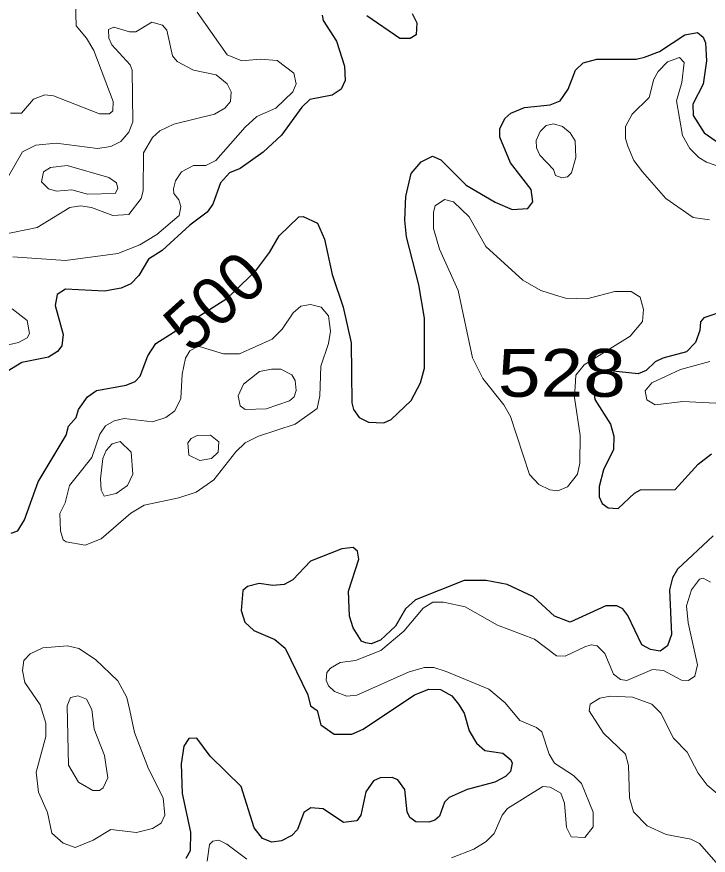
# Model space of a CAD drawing. Extents: x 577 to 602.9, y 7483.8 to 7511.6.
# Drawn here: x 590.354 to 591.512, y 7500.722 to 7502.124 of the extents above; entities that cross this region are included whole.
import ezdxf
from ezdxf.enums import TextEntityAlignment as Align

# ---------------------------------------------------------------- set-up
doc = ezdxf.new("R2010")
doc.units = 0
doc.header["$LTSCALE"] = 0.032
doc.layers.add('1', color=7, linetype='Continuous', lineweight=25)
doc.layers.add('2', color=7, linetype='Continuous', lineweight=13)
doc.layers.add('61', color=7, linetype='Continuous')

msp = doc.modelspace()

# ---------------------------------------------------------------- linework, layer by layer
at = {"layer": '1'}
for points in [[(590.8657, 7502.1269), (590.8673, 7502.1181), (590.8896, 7502.0839), (590.9031, 7502.0418), (590.9039, 7502.0179), (590.8975, 7502.0036), (590.8824, 7501.9933), (590.8451, 7501.9861), (590.8315, 7501.9734), (590.7974, 7501.9265), (590.7671, 7501.8979), (590.7282, 7501.8708), (590.7107, 7501.8637), (590.6956, 7501.847), (590.6828, 7501.8112), (590.6733, 7501.7977), (590.6439, 7501.7762), (590.5978, 7501.7333), (590.5747, 7501.7189), (590.5588, 7501.6919), (590.5453, 7501.6776), (590.5294, 7501.6704), (590.5015, 7501.6657), (590.4363, 7501.6688), (590.422, 7501.6601), (590.4189, 7501.6418), (590.4324, 7501.5933), (590.43, 7501.5742), (590.4228, 7501.5647), (590.4077, 7501.5551), (590.3632, 7501.5464), (590.3385, 7501.5313)], [(591.016, 7502.13), (591.024, 7502.1141), (591.0232, 7502.0943), (591.0128, 7502.0879), (590.9954, 7502.0879), (590.9405, 7502.1261)], [(590.3449, 7501.2609), (590.356, 7501.2649), (590.3672, 7501.2832), (590.3902, 7501.3468), (590.4371, 7501.4247), (590.4411, 7501.4398), (590.4538, 7501.4541), (590.4578, 7501.4677), (590.4729, 7501.4891), (590.488, 7501.4995), (590.5373, 7501.5082), (590.5524, 7501.5146), (590.5612, 7501.5233), (590.5739, 7501.5575), (590.5874, 7501.5782), (590.7058, 7501.6532), (590.7539, 7501.6989), (590.7775, 7501.7301), (590.7934, 7501.7579), (590.8268, 7501.7897), (590.8339, 7501.7905), (590.8578, 7501.7794), (590.8697, 7501.7523), (590.8824, 7501.6935), (590.9007, 7501.6386), (590.9142, 7501.579), (590.915, 7501.4788), (590.9182, 7501.4677), (590.9278, 7501.4541), (590.9429, 7501.4462), (590.9691, 7501.4454), (590.981, 7501.451), (591.0144, 7501.4828), (591.0303, 7501.5122), (591.0367, 7501.5368), (591.0367, 7501.6203), (591.0272, 7501.676), (591.0065, 7501.7563), (591.0041, 7501.7841), (591.0057, 7501.8239), (591.0144, 7501.8621), (591.0311, 7501.882), (591.0502, 7501.8915), (591.0645, 7501.8851), (591.1067, 7501.843), (591.1552, 7501.8144), (591.1838, 7501.8024), (591.2101, 7501.804), (591.218, 7501.8152), (591.2156, 7501.8358), (591.1806, 7501.8804), (591.1631, 7501.9233), (591.1631, 7501.9368), (591.1711, 7501.9543), (591.1814, 7501.9631), (591.2045, 7501.9726), (591.2474, 7501.9774), (591.2641, 7501.9837), (591.2776, 7502.0036), (591.2896, 7502.0354), (591.3023, 7502.0474), (591.3254, 7502.0537), (591.3914, 7502.0537), (591.4049, 7502.0569), (591.4303, 7502.0664), (591.4725, 7502.0943), (591.4939, 7502.0982), (591.5035, 7502.0903), (591.5074, 7502.0807), (591.509, 7502.0505), (591.5035, 7502.0116), (591.486, 7501.9782), (591.4868, 7501.9591), (591.5051, 7501.9305), (591.5377, 7501.9074)], [(591.5408, 7501.6331), (591.5043, 7501.6211), (591.4987, 7501.614), (591.4979, 7501.5997), (591.4907, 7501.5798), (591.4756, 7501.5639), (591.4359, 7501.5535), (591.4232, 7501.5472)], [(591.4232, 7501.5472), (591.408, 7501.5329), (591.3945, 7501.5273), (591.3373, 7501.5337), (591.3214, 7501.5217), (591.319, 7501.5082), (591.3222, 7501.4844), (591.3484, 7501.443), (591.354, 7501.4231), (591.3532, 7501.4009), (591.3365, 7501.3667), (591.3293, 7501.3388), (591.3293, 7501.3214), (591.3341, 7501.3102), (591.3444, 7501.3031), (591.3611, 7501.3023), (591.3882, 7501.3277), (591.3985, 7501.3333), (591.4566, 7501.3341), (591.4947, 7501.3762), (591.517, 7501.3937)], [(591.5202, 7501.2562), (591.4605, 7501.2005), (591.4518, 7501.1862), (591.447, 7501.1663), (591.4502, 7501.0915), (591.4438, 7501.0725), (591.4311, 7501.0637), (591.4152, 7501.0661), (591.4009, 7501.0741), (591.377, 7501.1234), (591.3691, 7501.1345), (591.3587, 7501.1393), (591.3405, 7501.1393), (591.2808, 7501.1122), (591.2546, 7501.1218), (591.2196, 7501.1544), (591.1751, 7501.175), (591.1401, 7501.1814), (591.1035, 7501.1814), (591.0216, 7501.1496), (591.0049, 7501.1345), (590.9882, 7501.1051)], [(590.9882, 7501.1051), (590.9635, 7501.082), (590.9476, 7501.0756), (590.9381, 7501.0772), (590.9317, 7501.0804), (590.9174, 7501.1027), (590.9111, 7501.1218), (590.9095, 7501.1639), (590.927, 7501.2172), (590.9246, 7501.2307), (590.9174, 7501.2371), (590.8983, 7501.2347), (590.8459, 7501.214), (590.8164, 7501.183), (590.8021, 7501.175), (590.783, 7501.1735), (590.76, 7501.1766), (590.7409, 7501.1719), (590.7329, 7501.1647), (590.7298, 7501.1313), (590.7361, 7501.1122), (590.7512, 7501.0979), (590.7862, 7501.0828), (590.8037, 7501.0685), (590.8419, 7500.9906), (590.8459, 7500.9723), (590.857, 7500.9643), (590.8634, 7500.9405), (590.8856, 7500.9246), (590.915, 7500.9246), (590.9341, 7500.9333), (591.02, 7500.9906), (591.0439, 7501.0001), (591.0637, 7500.9993), (591.0828, 7500.989), (591.094, 7500.9747), (591.1035, 7500.9596), (591.1114, 7500.9301), (591.1242, 7500.9095), (591.1377, 7500.8975), (591.1679, 7500.8928), (591.1814, 7500.8816), (591.1838, 7500.8761), (591.1806, 7500.8625), (591.1727, 7500.8538), (591.1544, 7500.8442), (591.1083, 7500.8323), (591.0781, 7500.8188), (591.0701, 7500.8109), (591.0621, 7500.7878), (591.0542, 7500.7806), (591.0439, 7500.7775), (591.0224, 7500.7783), (591.0121, 7500.7854), (591.0081, 7500.7949), (591.0041, 7500.8323), (590.9922, 7500.8482), (590.9826, 7500.8522), (590.9628, 7500.8514), (590.9516, 7500.8466), (590.9389, 7500.8283), (590.9301, 7500.7894), (590.9238, 7500.7798), (590.9015, 7500.7767), (590.8673, 7500.7997), (590.8467, 7500.8013), (590.8347, 7500.7934), (590.8244, 7500.7655), (590.8148, 7500.7552), (590.7974, 7500.7464), (590.7815, 7500.7441), (590.7655, 7500.7504), (590.752, 7500.7679), (590.7298, 7500.8371), (590.6781, 7500.888), (590.6558, 7500.9182), (590.6423, 7500.9174), (590.6343, 7500.9047), (590.6296, 7500.8753), (590.6312, 7500.8252), (590.6455, 7500.7608), (590.6447, 7500.7297), (590.6375, 7500.717)]]:
    msp.add_lwpolyline(points, dxfattribs=at)
at = {"layer": '2'}
for points in [[(590.3624, 7501.9631), (590.3823, 7501.9869), (590.4014, 7501.9941), (590.4157, 7501.9925), (590.4928, 7501.9623), (590.5095, 7501.9623), (590.5151, 7501.967), (590.5159, 7501.9829), (590.4833, 7502.068), (590.4713, 7502.0887), (590.4538, 7502.1094), (590.453, 7502.1491)], [(590.6566, 7502.1324), (590.7067, 7502.0609), (590.7314, 7502.0505), (590.7616, 7502.0537), (590.7902, 7502.0513), (590.818, 7502.0299), (590.822, 7502.0124), (590.8164, 7501.9988), (590.7878, 7501.9718), (590.756, 7501.9575), (590.7369, 7501.94), (590.6876, 7501.8843), (590.6709, 7501.8756), (590.6502, 7501.8756), (590.6304, 7501.8653), (590.62, 7501.8501), (590.6168, 7501.8366), (590.6176, 7501.8287), (590.6256, 7501.8183), (590.6288, 7501.8072), (590.6264, 7501.7921), (590.589, 7501.7603), (590.5604, 7501.7428), (590.5238, 7501.7285), (590.4363, 7501.7166), (590.3481, 7501.7229)], [(590.329, 7501.7595), (590.3886, 7501.7722), (590.4435, 7501.8056), (590.461, 7501.808), (590.4793, 7501.8056), (590.5151, 7501.7921), (590.5421, 7501.7937), (590.5628, 7501.8207), (590.566, 7501.8334), (590.5668, 7501.8971), (590.5819, 7501.9225), (590.5938, 7501.9336), (590.6176, 7501.9448), (590.6852, 7501.9615), (590.7027, 7501.9718), (590.7123, 7501.9829), (590.7131, 7501.9988), (590.7067, 7502.0124), (590.6884, 7502.0275), (590.6502, 7502.0354), (590.6232, 7502.0497), (590.6153, 7502.0593), (590.6057, 7502.1022), (590.5986, 7502.1102), (590.5803, 7502.1157), (590.554, 7502.099), (590.5429, 7502.099), (590.5167, 7502.107), (590.5079, 7502.103), (590.5087, 7502.0887), (590.5135, 7502.0776), (590.5445, 7502.0442), (590.5477, 7502.0354), (590.5485, 7501.9487), (590.5421, 7501.9313), (590.5286, 7501.9161), (590.5119, 7501.9074), (590.4896, 7501.9042), (590.4204, 7501.913), (590.3862, 7501.9098), (590.364, 7501.8987), (590.3409, 7501.8581)], [(591.5393, 7501.8708), (591.509, 7501.8812), (591.4963, 7501.8891), (591.4812, 7501.9042), (591.4685, 7501.9257), (591.4589, 7501.9837), (591.4677, 7502.0147), (591.4717, 7502.0481), (591.4637, 7502.0561), (591.4438, 7502.0489), (591.4279, 7502.033), (591.4208, 7502.0203), (591.4128, 7501.9893), (591.3842, 7501.9615), (591.3731, 7501.9408), (591.3731, 7501.9209), (591.377, 7501.9082), (591.3874, 7501.8843), (591.4017, 7501.8653), (591.4407, 7501.8207), (591.4868, 7501.7889), (591.5138, 7501.7849)], [(590.3441, 7501.9631), (590.3624, 7501.9631)], [(590.3465, 7501.6362), (590.3719, 7501.6164), (590.3759, 7501.5949), (590.3719, 7501.5877), (590.3576, 7501.5798), (590.3131, 7501.5695)], [(591.5146, 7501.548), (591.4653, 7501.5345), (591.4176, 7501.5122), (591.4065, 7501.4987), (591.4088, 7501.4836), (591.4232, 7501.4756), (591.4693, 7501.4812), (591.5464, 7501.4772)], [(591.5154, 7501.179), (591.5035, 7501.1854), (591.4971, 7501.1838), (591.4836, 7501.1663), (591.4756, 7501.1393), (591.478, 7501.1106), (591.4939, 7501.0407), (591.4892, 7501.0216), (591.4788, 7501.0144), (591.4669, 7501.0152), (591.4367, 7501.0311), (591.4184, 7501.0327), (591.3754, 7501.0144), (591.3651, 7501.016), (591.3532, 7501.0248)], [(591.3532, 7501.0248), (591.3389, 7501.0597), (591.3261, 7501.0725), (591.3158, 7501.0741), (591.3055, 7501.0709), (591.2721, 7501.055), (591.2578, 7501.0558), (591.2212, 7501.0836), (591.1592, 7501.1067), (591.1051, 7501.1377), (591.0685, 7501.1456), (591.0511, 7501.1454), (591.0347, 7501.1355), (591.0024, 7501.0972), (590.964, 7501.0648), (590.9214, 7501.0478), (590.896, 7501.0446), (590.8793, 7501.0351), (590.8737, 7501.0279), (590.8721, 7501.0152), (590.8761, 7501.0057), (590.8864, 7500.9961), (590.9071, 7500.9882), (590.9238, 7500.9898), (591.0113, 7501.0287), (591.0367, 7501.0359), (591.0526, 7501.0359), (591.0733, 7501.0295), (591.1448, 7501.0001), (591.1719, 7500.977), (591.1965, 7500.9476), (591.2244, 7500.9357), (591.2331, 7500.9285), (591.2458, 7500.8912), (591.2546, 7500.8761), (591.2864, 7500.8554), (591.2999, 7500.8419), (591.319, 7500.7942), (591.319, 7500.7695), (591.3055, 7500.752), (591.2824, 7500.7528), (591.2745, 7500.7687), (591.2713, 7500.8093), (591.2649, 7500.826), (591.2474, 7500.8363), (591.2347, 7500.8371), (591.1759, 7500.8005), (591.1671, 7500.7894), (591.1536, 7500.7584), (591.1401, 7500.7449), (591.1194, 7500.7321), (591.082, 7500.7178)], [(591.5249, 7500.7099), (591.4971, 7500.7417), (591.4828, 7500.7488), (591.4414, 7500.7568), (591.4096, 7500.7711), (591.3866, 7500.7949), (591.3802, 7500.818), (591.3786, 7500.8721), (591.3731, 7500.8912), (591.3365, 7500.9262), (591.3126, 7500.9635), (591.3142, 7500.9747), (591.3301, 7500.985), (591.3476, 7500.9882), (591.385, 7500.9866), (591.4176, 7500.9747), (591.4327, 7500.9596), (591.4534, 7500.9182), (591.4764, 7500.8943), (591.4947, 7500.8594), (591.5098, 7500.8395), (591.5432, 7500.8116)], [(590.7393, 7500.7154), (590.7059, 7500.7409), (590.6924, 7500.7472), (590.6828, 7500.7456), (590.6773, 7500.7401), (590.6733, 7500.7123)]]:
    msp.add_lwpolyline(points, dxfattribs=at)
for points in [[(591.2681, 7501.9408), (591.2808, 7501.9305), (591.2888, 7501.9169), (591.2904, 7501.8891), (591.2832, 7501.8637), (591.2761, 7501.8565), (591.2665, 7501.8549), (591.2562, 7501.8589), (591.253, 7501.8692), (591.2299, 7501.8931), (591.2244, 7501.905), (591.2236, 7501.9177), (591.2307, 7501.9328), (591.2403, 7501.9424), (591.253, 7501.9456)], [(590.5238, 7501.8374), (590.519, 7501.8287), (590.4729, 7501.8279), (590.4467, 7501.835), (590.4212, 7501.8327), (590.4077, 7501.8366), (590.3958, 7501.8486), (590.399, 7501.8653), (590.4109, 7501.8724), (590.4387, 7501.8756), (590.5087, 7501.8557), (590.5214, 7501.847)], [(591.2546, 7501.6593), (591.2315, 7501.6665), (591.2013, 7501.684), (591.1393, 7501.7404), (591.1114, 7501.7897), (591.0852, 7501.8152), (591.0701, 7501.8191), (591.055, 7501.808), (591.0518, 7501.7977), (591.0518, 7501.7706), (591.0621, 7501.7356), (591.0932, 7501.6665), (591.1172, 7501.5541), (591.1345, 7501.5194), (591.1695, 7501.4756), (591.1806, 7501.4557), (591.2124, 7501.3587), (591.2283, 7501.342), (591.2466, 7501.3333), (591.2601, 7501.3317), (591.2761, 7501.3381), (591.2927, 7501.3595), (591.2967, 7501.3778), (591.2975, 7501.4239), (591.288, 7501.4875), (591.2904, 7501.5249), (591.3039, 7501.5424), (591.381, 7501.5901), (591.4017, 7501.6148), (591.4033, 7501.6347), (591.3977, 7501.6553), (591.3826, 7501.6649), (591.3556, 7501.6649), (591.3087, 7501.6529), (591.2729, 7501.6537)], [(590.6582, 7501.5734), (590.7003, 7501.5607), (590.7274, 7501.5607), (590.7822, 7501.5854), (590.7989, 7501.6021), (590.8172, 7501.6291), (590.83, 7501.6402), (590.8459, 7501.6434), (590.8641, 7501.6386), (590.8761, 7501.6243), (590.8793, 7501.5989), (590.8761, 7501.5782), (590.8634, 7501.54), (590.8618, 7501.4907), (590.857, 7501.4693), (590.8204, 7501.443), (590.7592, 7501.4231), (590.7369, 7501.412), (590.721, 7501.3969), (590.6844, 7501.35), (590.655, 7501.3293), (590.6256, 7501.3198), (590.5675, 7501.3078), (590.5453, 7501.2943), (590.496, 7501.2514), (590.4689, 7501.241), (590.4371, 7501.2466), (590.4324, 7501.2498), (590.4276, 7501.2649), (590.4268, 7501.2935), (590.4355, 7501.3118), (590.4427, 7501.3404), (590.4562, 7501.3571), (590.4801, 7501.3874), (590.4936, 7501.4263), (590.5031, 7501.4406), (590.5175, 7501.4486), (590.5342, 7501.4526), (590.5819, 7501.447), (590.6041, 7501.4541), (590.6192, 7501.4653), (590.6288, 7501.486), (590.6312, 7501.5265), (590.6367, 7501.5535), (590.6439, 7501.5655)], [(590.7719, 7501.4685), (590.8109, 7501.482), (590.8188, 7501.4891), (590.822, 7501.4995), (590.8204, 7501.5162), (590.8148, 7501.5257), (590.7966, 7501.5353), (590.7807, 7501.5353), (590.7608, 7501.5313), (590.7337, 7501.5098), (590.725, 7501.4907), (590.7282, 7501.474), (590.7369, 7501.4677)], [(590.6789, 7501.4247), (590.6924, 7501.4136), (590.6916, 7501.3961), (590.6805, 7501.3858), (590.6606, 7501.3826), (590.6423, 7501.3913), (590.6407, 7501.412), (590.6463, 7501.4192), (590.6566, 7501.4239)], [(590.5008, 7501.3229), (590.5206, 7501.3269), (590.5397, 7501.3404), (590.5485, 7501.3595), (590.5461, 7501.3961), (590.5278, 7501.4144), (590.5143, 7501.4104), (590.5039, 7501.3993), (590.4984, 7501.3858), (590.4944, 7501.3516), (590.496, 7501.3325)], [(590.5437, 7500.9643), (590.5516, 7500.9277), (590.5747, 7500.8665), (590.5994, 7500.818), (590.6025, 7500.7894), (590.5962, 7500.7759), (590.5819, 7500.7671), (590.5548, 7500.76), (590.5119, 7500.7655), (590.4825, 7500.7472), (590.4522, 7500.7353), (590.4324, 7500.7425), (590.4133, 7500.7592), (590.4061, 7500.7934), (590.391, 7500.8276), (590.387, 7500.8609), (590.4029, 7500.9206), (590.4029, 7500.9429), (590.3934, 7500.9739), (590.368, 7501.0112), (590.364, 7501.0311), (590.3664, 7501.0478), (590.3767, 7501.0589), (590.3982, 7501.0693), (590.4395, 7501.0725), (590.4586, 7501.0677), (590.4864, 7501.0494), (590.5238, 7501.0136), (590.5389, 7500.9858)], [(590.4841, 7500.9333), (590.5015, 7500.8888), (590.5071, 7500.8514), (590.4992, 7500.8347), (590.4928, 7500.8307), (590.4817, 7500.8307), (590.4578, 7500.8442), (590.4411, 7500.8729), (590.4387, 7500.9723), (590.4443, 7500.9858), (590.457, 7500.989), (590.4713, 7500.9834), (590.4801, 7500.9659)]]:
    msp.add_lwpolyline(points, close=True, dxfattribs=at)

# ---------------------------------------------------------------- texts
at = {"layer": '61'}
msp.add_text('500', height=0.08, rotation=41.905, dxfattribs=at).set_placement((590.7124, 7501.6193), align=Align.CENTER)
at = {"layer": '61', "width": 1.2}
msp.add_text('528', height=0.08, dxfattribs=at).set_placement((591.2668, 7501.4889), align=Align.CENTER)

doc.saveas('drawing.dxf')
